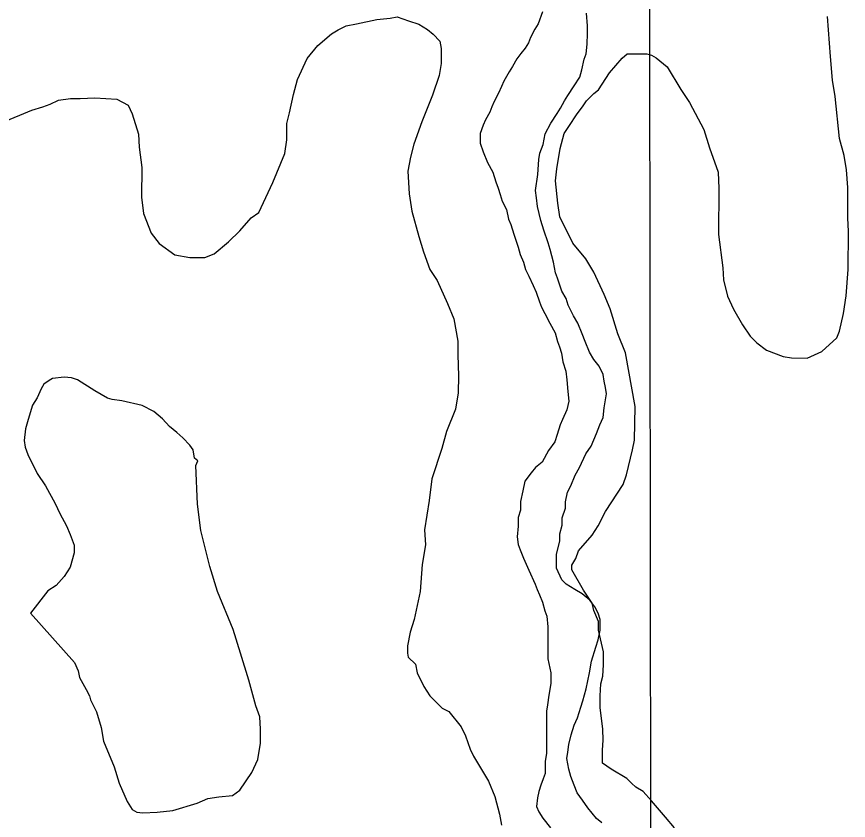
# Model space of a CAD drawing. Extents: x 3313442 to 3351311, y 721974 to 747360.
# Drawn here: x 3332986.9 to 3333428.3, y 727852.5 to 728278.9 of the extents above; entities that cross this region are included whole.
import ezdxf

# ---------------------------------------------------------------- set-up
doc = ezdxf.new("R2010")
doc.units = 0
for name, color, linetype in [('V-GRID-MAJR', 7, 'Continuous'), ('V-SITE-VEGE', 7, 'Continuous'), ('V-TOPO-SHOR', 7, 'Continuous')]:
    doc.layers.add(name, color=color, linetype=linetype)

msp = doc.modelspace()

# ---------------------------------------------------------------- linework, layer by layer
at = {"layer": 'V-GRID-MAJR'}
msp.add_spline([(3333324.14, 727373.91), (3333315.33, 733432.2), (3333306.52, 739493.96), (3333297.7, 745555.74), (3333297.69, 745559.18)], degree=3, dxfattribs=at)
at = {"layer": 'V-SITE-VEGE'}
for p, q in [((3333167.33, 728275.03), (3333178.12, 728277.43)), ((3333178.12, 728277.43), (3333185.08, 728278.1)), ((3333185.08, 728278.1), (3333188.91, 728278.78)), ((3333188.91, 728278.78), (3333194.82, 728276.68)), ((3333194.82, 728276.68), (3333200.38, 728274.92)), ((3333418.16, 728264.78), (3333417.16, 728279.05)), ((3333154.09, 728269.86), (3333157.57, 728271.93)), ((3333157.57, 728271.93), (3333161.76, 728274.01)), ((3333161.76, 728274.01), (3333167.33, 728275.03)), ((3333200.38, 728274.92), (3333204.9, 728272.12)), ((3333204.9, 728272.12), (3333208.02, 728269.67)), ((3333146.76, 728263.62), (3333154.09, 728269.86)), ((3333208.02, 728269.67), (3333211.48, 728265.83)), ((3333141.17, 728256.68), (3333146.76, 728263.62)), ((3333211.48, 728265.83), (3333212.17, 728262)), ((3333418.83, 728257.81), (3333418.16, 728264.78)), ((3333212.17, 728262), (3333212.14, 728254)), ((3333308.18, 728256.8), (3333310.97, 728259.23)), ((3333310.97, 728259.23), (3333321.41, 728259.19)), ((3333321.41, 728259.19), (3333323.85, 728258.49)), ((3333323.85, 728258.49), (3333326.28, 728257.09)), ((3333135.91, 728245.57), (3333141.17, 728256.68)), ((3333212.14, 728254), (3333211.07, 728247.74)), ((3333301.54, 728249.17), (3333308.18, 728256.8)), ((3333326.28, 728257.09), (3333332.17, 728252.2)), ((3333419.83, 728245.28), (3333418.83, 728257.81)), ((3333332.17, 728252.2), (3333339.44, 728240.34)), ((3333133.79, 728237.57), (3333135.91, 728245.57)), ((3333211.07, 728247.74), (3333207.56, 728237.32)), ((3333295.6, 728240.14), (3333301.54, 728249.17)), ((3333421.19, 728236.58), (3333419.83, 728245.28)), ((3333131.68, 728227.83), (3333133.79, 728237.57)), ((3333207.56, 728237.32), (3333201.94, 728223.07)), ((3333289.31, 728234.25), (3333293.16, 728238.07)), ((3333293.16, 728238.07), (3333295.6, 728240.14)), ((3333339.44, 728240.34), (3333343.94, 728233.36)), ((3333423.55, 728214.31), (3333421.19, 728236.58)), ((3333000.86, 728231.07), (3333004.69, 728232.44)), ((3333004.69, 728232.44), (3333009.22, 728234.52)), ((3333009.22, 728234.52), (3333015.49, 728235.54)), ((3333015.49, 728235.54), (3333020.71, 728235.52)), ((3333020.71, 728235.52), (3333028.36, 728235.84)), ((3333028.36, 728235.84), (3333040.19, 728235.1)), ((3333040.19, 728235.1), (3333046.09, 728231.95)), ((3333046.09, 728231.95), (3333048.17, 728227.42)), ((3333287.22, 728231.13), (3333289.31, 728234.25)), ((3333343.94, 728233.36), (3333351.54, 728219.08)), ((3332979.25, 728222.79), (3332994.94, 728229.35)), ((3332994.94, 728229.35), (3333000.86, 728231.07)), ((3333048.17, 728227.42), (3333051.61, 728216.63)), ((3333130.26, 728222.27), (3333131.68, 728227.83)), ((3333284.42, 728227.31), (3333287.22, 728231.13)), ((3333201.94, 728223.07), (3333197.73, 728211.25)), ((3333279.87, 728220.71), (3333284.42, 728227.31)), ((3333130.23, 728213.57), (3333130.26, 728222.27)), ((3333277.43, 728216.9), (3333279.87, 728220.71)), ((3333351.54, 728219.08), (3333354.64, 728209.32)), ((3333051.61, 728216.63), (3333051.93, 728209.67)), ((3333275.31, 728208.9), (3333277.43, 728216.9)), ((3333425.96, 728205.25), (3333423.55, 728214.31)), ((3333129.16, 728206.27), (3333130.23, 728213.57)), ((3333197.73, 728211.25), (3333195.96, 728204.3)), ((3333051.93, 728209.67), (3333053.29, 728198.87)), ((3333122.85, 728190.98), (3333129.16, 728206.27)), ((3333273.53, 728198.12), (3333275.31, 728208.9)), ((3333354.64, 728209.32), (3333359.12, 728196.43)), ((3333195.96, 728204.3), (3333194.55, 728197)), ((3333427.32, 728197.59), (3333425.96, 728205.25)), ((3333053.29, 728198.87), (3333053.23, 728183.22)), ((3333194.55, 728197), (3333195.2, 728184.82)), ((3333272.81, 728191.86), (3333273.53, 728198.12)), ((3333427.98, 728188.19), (3333427.32, 728197.59)), ((3333359.12, 728196.43), (3333359.44, 728187.73)), ((3333115.49, 728175), (3333122.85, 728190.98)), ((3333274.17, 728180.02), (3333272.81, 728191.86)), ((3333359.44, 728187.73), (3333359.36, 728163.38)), ((3333427.93, 728172.19), (3333427.98, 728188.19)), ((3333195.2, 728184.82), (3333196.56, 728175.77)), ((3333053.23, 728183.22), (3333054.25, 728174.52)), ((3333275.18, 728172.71), (3333274.17, 728180.02)), ((3333054.25, 728174.52), (3333058.39, 728164.06)), ((3333111.3, 728172.23), (3333115.49, 728175)), ((3333196.56, 728175.77), (3333200.34, 728162.19)), ((3333105.36, 728165.29), (3333111.3, 728172.23)), ((3333282.1, 728158.77), (3333275.18, 728172.71)), ((3333428.25, 728164.88), (3333427.93, 728172.19)), ((3333058.39, 728164.06), (3333062.54, 728158.48)), ((3333099.43, 728159.4), (3333105.36, 728165.29)), ((3333200.34, 728162.19), (3333202.75, 728154.17)), ((3333359.36, 728163.38), (3333361.73, 728145.62)), ((3333428.18, 728144.7), (3333428.25, 728164.88)), ((3333062.54, 728158.48), (3333070.87, 728152.54)), ((3333091.75, 728153.16), (3333099.43, 728159.4)), ((3333289.03, 728150.4), (3333282.1, 728158.77)), ((3333070.87, 728152.54), (3333078.87, 728151.12)), ((3333086.87, 728151.09), (3333091.75, 728153.16)), ((3333202.75, 728154.17), (3333206.2, 728144.77)), ((3333078.87, 728151.12), (3333086.87, 728151.09)), ((3333293.18, 728143.43), (3333289.03, 728150.4)), ((3333206.2, 728144.77), (3333210, 728138.84)), ((3333361.73, 728145.62), (3333362.06, 728139.36)), ((3333427.09, 728130.79), (3333428.18, 728144.7)), ((3333298.7, 728131.58), (3333293.18, 728143.43)), ((3333362.06, 728139.36), (3333364.12, 728130.65)), ((3333210, 728138.84), (3333215.53, 728126.64)), ((3333301.81, 728123.91), (3333298.7, 728131.58)), ((3333364.12, 728130.65), (3333367.22, 728123.68)), ((3333425.67, 728121.4), (3333427.09, 728130.79)), ((3333215.53, 728126.64), (3333218.98, 728118.63)), ((3333305.94, 728110.67), (3333301.81, 728123.91)), ((3333367.22, 728123.68), (3333372.06, 728115.32)), ((3333218.98, 728118.63), (3333221.03, 728106.79)), ((3333423.55, 728112.01), (3333425.67, 728121.4)), ((3333372.06, 728115.32), (3333376.22, 728109.39)), ((3333310.08, 728100.57), (3333305.94, 728110.67)), ((3333376.22, 728109.39), (3333379.69, 728105.9)), ((3333414.12, 728101.25), (3333422.15, 728108.54)), ((3333422.15, 728108.54), (3333423.55, 728112.01)), ((3333221.03, 728106.79), (3333221, 728099.48)), ((3333379.69, 728105.9), (3333384.89, 728102.05)), ((3333221, 728099.48), (3333221.31, 728088.35)), ((3333315.2, 728072.02), (3333310.08, 728100.57)), ((3333384.89, 728102.05), (3333393.58, 728098.54)), ((3333406.45, 728097.8), (3333414.12, 728101.25)), ((3333393.58, 728098.54), (3333398.1, 728097.83)), ((3333398.1, 728097.83), (3333406.45, 728097.8)), ((3333005.93, 728087), (3333004.19, 728085.96)), ((3333012.19, 728087.67), (3333005.93, 728087)), ((3333016.02, 728087.31), (3333012.19, 728087.67)), ((3333019.15, 728086.26), (3333016.02, 728087.31)), ((3333028.52, 728080.31), (3333019.15, 728086.26)), ((3333221.31, 728088.35), (3333221.28, 728079.3)), ((3333001.4, 728083.88), (3333000, 728081.45)), ((3333004.19, 728085.96), (3333001.4, 728083.88)), ((3333000, 728081.45), (3332997.89, 728076.59)), ((3333035.12, 728076.46), (3333028.52, 728080.31)), ((3333221.28, 728079.3), (3333219.86, 728070.6)), ((3332997.89, 728076.59), (3332995.44, 728072.77)), ((3333037.55, 728075.76), (3333035.12, 728076.46)), ((3333042.77, 728075.04), (3333037.55, 728075.76)), ((3333053.55, 728072.57), (3333042.77, 728075.04)), ((3332995.44, 728072.77), (3332992.98, 728065.12)), ((3333059.8, 728069.42), (3333053.55, 728072.57)), ((3333064.31, 728065.57), (3333059.8, 728069.42)), ((3333219.86, 728070.6), (3333214.95, 728058.79)), ((3333314.79, 728054.28), (3333315.2, 728072.02)), ((3332992.98, 728065.12), (3332991.57, 728060.26)), ((3333068.12, 728061.39), (3333064.31, 728065.57)), ((3332991.57, 728060.26), (3332990.85, 728054)), ((3333071.94, 728058.24), (3333068.12, 728061.39)), ((3333075.06, 728055.45), (3333071.94, 728058.24)), ((3333078.88, 728051.61), (3333075.06, 728055.45)), ((3333214.95, 728058.79), (3333212.48, 728049.76)), ((3332990.85, 728054), (3332991.54, 728050.52)), ((3333080.61, 728049.16), (3333078.88, 728051.61)), ((3333313.73, 728049.06), (3333314.79, 728054.28)), ((3332991.54, 728050.52), (3332992.92, 728046.68)), ((3332992.92, 728046.68), (3332997.75, 728036.58)), ((3333081.29, 728044.64), (3333080.61, 728049.16)), ((3333212.48, 728049.76), (3333207.21, 728033.77)), ((3333310.55, 728035.85), (3333313.73, 728049.06)), ((3333083.02, 728043.24), (3333081.29, 728044.64)), ((3333081.97, 728040.81), (3333083.02, 728043.24)), ((3333082.95, 728020.28), (3333081.97, 728040.81)), ((3332997.75, 728036.58), (3333002.25, 728029.95)), ((3333207.21, 728033.77), (3333205.77, 728022.29)), ((3333308.8, 728030.64), (3333310.55, 728035.85)), ((3333002.25, 728029.95), (3333007.44, 728020.54)), ((3333299.35, 728016.4), (3333308.8, 728030.64)), ((3333007.44, 728020.54), (3333009.86, 728015.31)), ((3333084.64, 728006.35), (3333082.95, 728020.28)), ((3333205.77, 728022.29), (3333203.29, 728006.64)), ((3333295.5, 728008.76), (3333299.35, 728016.4)), ((3333009.86, 728015.31), (3333013.32, 728008.69)), ((3333013.32, 728008.69), (3333015.39, 728004.16)), ((3333292.35, 728003.9), (3333295.5, 728008.76)), ((3333015.39, 728004.16), (3333017.46, 727998.58)), ((3333089.44, 727987.2), (3333084.64, 728006.35)), ((3333203.29, 728006.64), (3333203.96, 727998.64)), ((3333285.02, 727995.58), (3333292.35, 728003.9)), ((3333017.46, 727998.58), (3333017.44, 727994.41)), ((3333203.96, 727998.64), (3333202.18, 727988.2)), ((3333017.44, 727994.41), (3333015.33, 727986.76)), ((3333283.61, 727991.41), (3333285.02, 727995.58)), ((3333281.51, 727987.93), (3333283.61, 727991.41)), ((3333015.33, 727986.76), (3333012.18, 727981.9)), ((3333093.57, 727973.96), (3333089.44, 727987.2)), ((3333202.18, 727988.2), (3333201.09, 727973.94)), ((3333281.5, 727985.5), (3333281.51, 727987.93)), ((3333287.73, 727974.69), (3333281.5, 727985.5)), ((3333012.18, 727981.9), (3333007.99, 727977.04)), ((3333007.99, 727977.04), (3333003.46, 727974.27)), ((3333003.46, 727974.27), (3332994.37, 727962.48)), ((3333101.85, 727953.76), (3333093.57, 727973.96)), ((3333201.09, 727973.94), (3333197.91, 727958.99)), ((3333292.23, 727967.71), (3333287.73, 727974.69)), ((3333293.26, 727963.89), (3333292.23, 727967.71)), ((3333295.67, 727957.96), (3333293.26, 727963.89)), ((3332994.37, 727962.48), (3333017.59, 727936.3)), ((3333197.91, 727958.99), (3333195.79, 727952.39)), ((3333295.66, 727953.44), (3333295.67, 727957.96)), ((3333105.64, 727941.21), (3333101.85, 727953.76)), ((3333195.79, 727952.39), (3333194.38, 727945.09)), ((3333298.4, 727941.95), (3333295.66, 727953.44)), ((3333194.38, 727945.09), (3333194.36, 727941.26)), ((3333110.11, 727926.94), (3333105.64, 727941.21)), ((3333194.36, 727941.26), (3333194.7, 727939.17)), ((3333298.38, 727934.99), (3333298.4, 727941.95)), ((3333017.59, 727936.3), (3333019.66, 727931.77)), ((3333194.7, 727939.17), (3333198.52, 727935.33)), ((3333019.66, 727931.77), (3333020.35, 727928.29)), ((3333198.52, 727935.33), (3333199.55, 727930.8)), ((3333298.01, 727929.08), (3333298.38, 727934.99)), ((3333020.35, 727928.29), (3333023.8, 727922.01)), ((3333199.55, 727930.8), (3333203, 727923.49)), ((3333296.95, 727924.9), (3333298.01, 727929.08)), ((3333113.89, 727913.35), (3333110.11, 727926.94)), ((3333203, 727923.49), (3333206.12, 727918.6)), ((3333296.58, 727918.64), (3333296.95, 727924.9)), ((3333023.8, 727922.01), (3333025.53, 727918.53)), ((3333025.53, 727918.53), (3333026.22, 727916.44)), ((3333206.12, 727918.6), (3333212.7, 727911.97)), ((3333296.56, 727912.38), (3333296.58, 727918.64)), ((3333026.22, 727916.44), (3333029.33, 727910.16)), ((3333029.33, 727910.16), (3333031.74, 727901.81)), ((3333115.96, 727907.43), (3333113.89, 727913.35)), ((3333212.7, 727911.97), (3333216.18, 727910.22)), ((3333216.18, 727910.22), (3333222.76, 727902.19)), ((3333297.91, 727900.89), (3333296.56, 727912.38)), ((3333116.28, 727900.82), (3333115.96, 727907.43)), ((3333031.74, 727901.81), (3333033.1, 727894.49)), ((3333222.76, 727902.19), (3333225.18, 727897.31)), ((3333298.24, 727894.97), (3333297.91, 727900.89)), ((3333116.26, 727893.51), (3333116.28, 727900.82)), ((3333225.18, 727897.31), (3333227.59, 727890.34)), ((3333033.1, 727894.49), (3333038.63, 727880.9)), ((3333114.84, 727884.82), (3333116.26, 727893.51)), ((3333297.87, 727889.76), (3333298.24, 727894.97)), ((3333227.59, 727890.34), (3333229.32, 727886.51)), ((3333297.85, 727882.8), (3333297.87, 727889.76)), ((3333111.68, 727877.87), (3333114.84, 727884.82)), ((3333229.32, 727886.51), (3333237.28, 727873.26)), ((3333038.63, 727880.9), (3333041.38, 727872.2)), ((3333302.36, 727879.65), (3333297.85, 727882.8)), ((3333310.7, 727874.75), (3333302.36, 727879.65)), ((3333105.39, 727868.5), (3333111.68, 727877.87)), ((3333313.12, 727872.31), (3333310.7, 727874.75)), ((3333041.38, 727872.2), (3333045.52, 727862.44)), ((3333237.28, 727873.26), (3333240.73, 727865.25)), ((3333315.55, 727870.21), (3333313.12, 727872.31)), ((3333319.37, 727867.76), (3333315.55, 727870.21)), ((3333094.24, 727865.06), (3333101.55, 727865.73)), ((3333101.55, 727865.73), (3333105.39, 727868.5)), ((3333323.88, 727862.88), (3333319.37, 727867.76)), ((3333045.52, 727862.44), (3333048.29, 727858.26)), ((3333069.86, 727857.83), (3333082.75, 727861.62)), ((3333082.75, 727861.62), (3333088.32, 727864.03)), ((3333088.32, 727864.03), (3333094.24, 727865.06)), ((3333240.73, 727865.25), (3333243.13, 727855.85)), ((3333331.15, 727854.15), (3333323.88, 727862.88)), ((3333048.29, 727858.26), (3333050.72, 727856.85)), ((3333050.72, 727856.85), (3333053.85, 727856.5)), ((3333053.85, 727856.5), (3333061.51, 727856.82)), ((3333061.51, 727856.82), (3333069.86, 727857.83)), ((3333243.13, 727855.85), (3333244.16, 727849.93)), ((3333336.01, 727848.57), (3333331.15, 727854.15))]:
    msp.add_line(p, q, dxfattribs=at)
at = {"layer": 'V-TOPO-SHOR'}
for points in [[(3333265.97, 728281.42), (3333263.68, 728275.18), (3333261.96, 728272.35), (3333259.68, 728267.82), (3333258.54, 728264.99), (3333256.82, 728262.16), (3333254.54, 728259.33), (3333252.27, 728256.5), (3333249.98, 728252.54), (3333248.27, 728249.71), (3333245.42, 728244.61), (3333244.27, 728241.78), (3333242.56, 728238.38), (3333240.27, 728233.85), (3333239.13, 728231.02), (3333237.98, 728228.18), (3333235.7, 728224.22), (3333234.56, 728221.39), (3333232.84, 728216.85), (3333232.82, 728211.75), (3333234.51, 728207.2), (3333236.76, 728201.52), (3333239.58, 728196.41), (3333241.26, 728191.29), (3333242.38, 728187.89), (3333243.51, 728184.48), (3333244.63, 728181.07), (3333246.88, 728176.52), (3333248, 728171.41)], [(3333271.75, 728148.64), (3333270.07, 728155.45), (3333268.95, 728158.86), (3333266.7, 728165.68), (3333265.02, 728170.79), (3333263.34, 728178.17), (3333262.79, 728182.71), (3333262.24, 728186.68), (3333263.4, 728195.19), (3333264, 728203.13), (3333264.57, 728206.53), (3333266.29, 728211.06), (3333267.45, 728216.73), (3333270.3, 728222.4), (3333273.72, 728227.49), (3333275.44, 728230.32), (3333277.72, 728234.29), (3333279.43, 728237.12), (3333282.85, 728242.21), (3333285.71, 728246.74), (3333286.85, 728250.71), (3333288.01, 728256.38), (3333289.15, 728259.21), (3333289.73, 728264.31), (3333289.76, 728269.99), (3333289.77, 728273.96), (3333289.23, 728280.77)], [(3333248, 728171.41), (3333249.12, 728168.57), (3333250.81, 728163.46), (3333253.06, 728156.65), (3333254.18, 728152.67), (3333255.86, 728148.69), (3333256.99, 728144.72), (3333258.68, 728141.31), (3333260.93, 728136.19), (3333262.62, 728132.78), (3333264.3, 728127.67), (3333265.43, 728124.83), (3333267.12, 728121.42), (3333269.94, 728116.31), (3333272.75, 728111.19), (3333273.87, 728106.65), (3333275, 728103.81), (3333276.12, 728100.4), (3333276.68, 728095.86), (3333278.36, 728090.75), (3333278.91, 728086.21), (3333279.45, 728079.96), (3333280, 728074.86), (3333278.85, 728070.32), (3333276.57, 728065.22), (3333275.42, 728062.39), (3333273.7, 728057.29), (3333272.56, 728053.32), (3333269.14, 728048.8), (3333265.71, 728042.57), (3333262.3, 728039.74), (3333260.02, 728036.91), (3333256.6, 728032.39), (3333255.45, 728027.28), (3333254.29, 728021.61), (3333254.28, 728017.08), (3333253.13, 728013.11), (3333253.11, 728008.57), (3333252.52, 728002.9), (3333253.08, 727998.92), (3333254.2, 727996.08), (3333255.89, 727991.54), (3333258.71, 727985.29), (3333262.08, 727977.9), (3333263.21, 727975.06), (3333264.33, 727972.22), (3333266.02, 727968.24), (3333267.14, 727963.7), (3333268.27, 727960.86), (3333268.81, 727955.19), (3333268.8, 727950.65), (3333268.79, 727947.24), (3333268.77, 727942.14), (3333268.75, 727938.17), (3333270.43, 727930.79), (3333270.41, 727925.11), (3333269.25, 727918.87), (3333268.67, 727913.77), (3333268.09, 727910.37), (3333268.07, 727904.7), (3333268.05, 727897.89), (3333268.03, 727892.78), (3333268.02, 727888.24), (3333267.43, 727883.71), (3333267.41, 727877.46)], [(3333276.27, 727980.12), (3333273.46, 727986.37), (3333273.47, 727989.78), (3333273.48, 727993.75), (3333275.21, 728000.55), (3333275.23, 728004.52), (3333276.37, 728009.06), (3333276.39, 728013.03), (3333278.11, 728018.13), (3333278.12, 728021.53), (3333279.27, 728026.64), (3333280.99, 728030.03), (3333283.27, 728035.7), (3333285.56, 728039.66), (3333288.99, 728047.03), (3333291.84, 728050.99), (3333294.7, 728057.79), (3333296.42, 728062.32), (3333298.13, 728066.28), (3333298.72, 728071.39), (3333299.88, 728078.76), (3333299.32, 728082.17), (3333298.77, 728085.57), (3333298.21, 728088.98), (3333295.96, 728093.52), (3333293.13, 728096.94), (3333290.88, 728100.92), (3333288.62, 728106.6), (3333286.94, 728110.57), (3333284.69, 728116.25), (3333282.43, 728120.23), (3333279.61, 728125.92), (3333278.49, 728129.33), (3333276.23, 728133.31), (3333273.99, 728140.12), (3333272.87, 728142.96), (3333271.75, 728148.64)], [(3333297.39, 727851.27), (3333294.56, 727853.54), (3333290.04, 727859.23), (3333287.22, 727863.21), (3333284.4, 727867.2), (3333282.71, 727871.17), (3333281.02, 727875.72), (3333279.9, 727879.69), (3333278.79, 727885.37), (3333279.36, 727888.77), (3333279.94, 727892.74), (3333281.1, 727897.84), (3333282.82, 727902.94), (3333284.53, 727906.91), (3333286.25, 727912.57), (3333287.4, 727915.98), (3333289.12, 727922.21), (3333290.86, 727930.71), (3333292.01, 727936.95), (3333294.31, 727944.32), (3333295.45, 727948.29), (3333296.61, 727953.39), (3333296.63, 727959.06), (3333295.5, 727962.47), (3333293.81, 727965.88), (3333290.99, 727969.29), (3333287.03, 727972.71), (3333283.06, 727974.99), (3333278.54, 727977.85), (3333276.27, 727980.12)], [(3333267.41, 727877.46), (3333266.27, 727874.63), (3333265.12, 727871.23), (3333263.97, 727867.83), (3333263.39, 727864.43), (3333262.81, 727859.89), (3333263.94, 727857.05), (3333266.19, 727853.64), (3333270.15, 727848.52)]]:
    msp.add_lwpolyline(points, dxfattribs=at)

doc.saveas('drawing.dxf')
